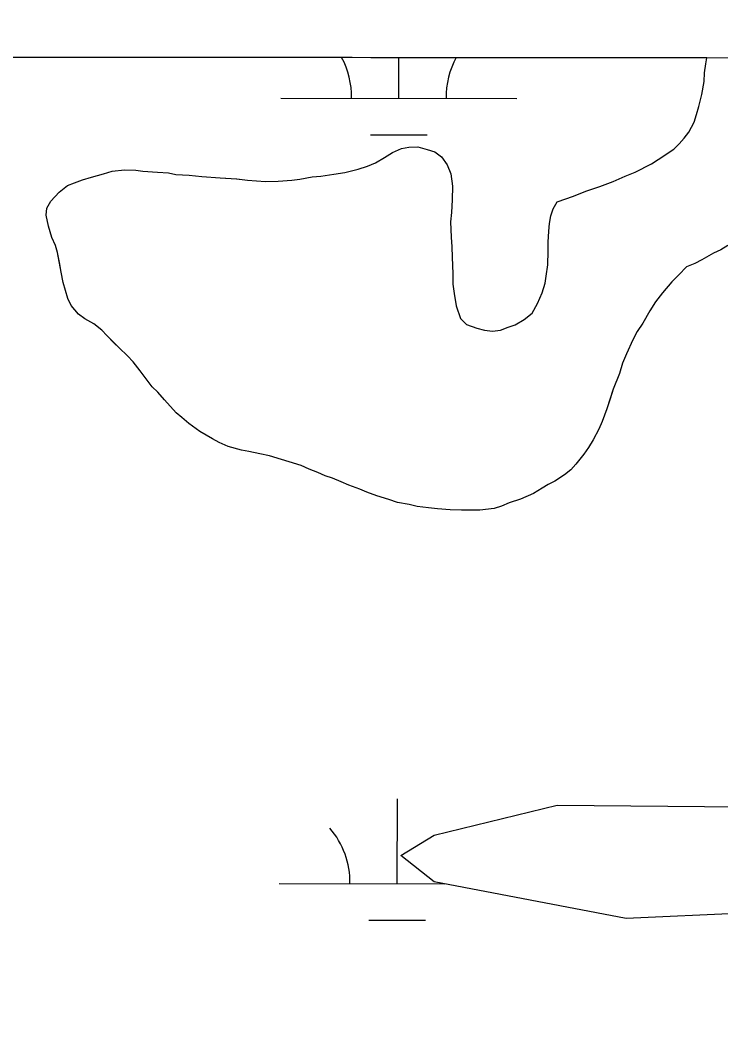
# Model space of a CAD drawing. Extents: x 3219052 to 3256913, y 800770 to 826146.
# Drawn here: x 3236615.6 to 3236912.2, y 823939.6 to 824370.1 of the extents above; entities that cross this region are included whole.
import ezdxf

# ---------------------------------------------------------------- set-up
doc = ezdxf.new("R2010")
doc.units = 0
for name, color, linetype in [('V-GRID-FRAM', 7, 'Continuous'), ('V-SITE-VEGE', 7, 'Continuous'), ('V-TOPO-SHOR', 7, 'Continuous'), ('V-WETL-SWMP', 7, 'Continuous')]:
    doc.layers.add(name, color=color, linetype=linetype)

msp = doc.modelspace()

# ---------------------------------------------------------------- linework, layer by layer
at = {"layer": 'V-GRID-FRAM'}
msp.add_lwpolyline([(3223248.62, 824370.11), (3254658.46, 824333.57), (3254645.23, 806146.92), (3223219.52, 806183.49), (3223248.62, 824370.11)], dxfattribs=at)
at = {"layer": 'V-SITE-VEGE'}
for p, q in [((3236906.27, 824354.22), (3232824.33, 824358.97)), ((3236905.9, 824351.72), (3236906.27, 824354.22)), ((3236905.32, 824347.93), (3236905.9, 824351.72)), ((3236905.13, 824344.14), (3236905.32, 824347.93)), ((3236904.15, 824338.75), (3236905.13, 824344.14)), ((3236902.97, 824333.56), (3236904.15, 824338.75)), ((3236901.98, 824330.16), (3236902.97, 824333.56)), ((3236901, 824326.97), (3236901.98, 824330.16)), ((3236898.62, 824322.77), (3236901, 824326.97)), ((3236894.65, 824317.77), (3236896.64, 824320.17)), ((3236896.64, 824320.17), (3236898.62, 824322.77)), ((3236773.17, 824314.16), (3236776.96, 824315.77)), ((3236776.96, 824315.77), (3236780.15, 824316.38)), ((3236780.15, 824316.38), (3236783.94, 824316.59)), ((3236783.94, 824316.59), (3236787.93, 824315.41)), ((3236787.93, 824315.41), (3236791.13, 824314.42)), ((3236885.69, 824311.16), (3236892.26, 824315.57)), ((3236892.26, 824315.57), (3236894.65, 824317.77)), ((3236766.01, 824309.75), (3236769.79, 824311.96)), ((3236769.79, 824311.96), (3236773.17, 824314.16)), ((3236791.13, 824314.42), (3236793.93, 824312.24)), ((3236793.93, 824312.24), (3236796.33, 824308.85)), ((3236882.91, 824309.35), (3236885.69, 824311.16)), ((3236654.51, 824306.17), (3236659.69, 824306.79)), ((3236659.69, 824306.79), (3236664.48, 824306.61)), ((3236664.48, 824306.61), (3236667.48, 824306.22)), ((3236753.06, 824305.71), (3236758.64, 824307.13)), ((3236758.64, 824307.13), (3236762.62, 824308.34)), ((3236762.62, 824308.34), (3236766.01, 824309.75)), ((3236796.33, 824308.85), (3236797.94, 824305.07)), ((3236875.94, 824305.74), (3236882.91, 824309.35)), ((3236638.57, 824301.33), (3236641.95, 824302.54)), ((3236641.95, 824302.54), (3236645.74, 824303.75)), ((3236645.74, 824303.75), (3236650.72, 824305.16)), ((3236650.72, 824305.16), (3236654.51, 824306.17)), ((3236667.48, 824306.22), (3236673.66, 824305.84)), ((3236673.66, 824305.84), (3236678.25, 824305.46)), ((3236678.25, 824305.46), (3236681.45, 824304.87)), ((3236681.45, 824304.87), (3236687.03, 824304.49)), ((3236687.03, 824304.49), (3236692.42, 824303.91)), ((3236692.42, 824303.91), (3236700.2, 824303.34)), ((3236700.2, 824303.34), (3236707.19, 824302.96)), ((3236707.19, 824302.96), (3236711.77, 824302.38)), ((3236711.77, 824302.38), (3236715.57, 824302.19)), ((3236724.74, 824302.03), (3236730.53, 824302.45)), ((3236730.53, 824302.45), (3236733.92, 824302.85)), ((3236733.92, 824302.85), (3236739.1, 824303.87)), ((3236739.1, 824303.87), (3236742.89, 824304.08)), ((3236742.89, 824304.08), (3236748.27, 824304.9)), ((3236748.27, 824304.9), (3236753.06, 824305.71)), ((3236797.94, 824305.07), (3236798.56, 824299.89)), ((3236866.57, 824301.91), (3236871.75, 824304.12)), ((3236871.75, 824304.12), (3236875.94, 824305.74)), ((3236632, 824297.32), (3236635.58, 824300.12)), ((3236635.58, 824300.12), (3236638.57, 824301.33)), ((3236715.57, 824302.19), (3236719.36, 824301.81)), ((3236719.36, 824301.81), (3236724.74, 824302.03)), ((3236798.56, 824299.89), (3236798.38, 824294.1)), ((3236855.02, 824297.69), (3236861, 824299.7)), ((3236861, 824299.7), (3236866.57, 824301.91)), ((3236628.42, 824293.52), (3236632, 824297.32)), ((3236798.38, 824294.1), (3236798.2, 824288.71)), ((3236842.87, 824293.25), (3236849.84, 824295.67)), ((3236849.84, 824295.67), (3236855.02, 824297.69)), ((3236626.45, 824287.52), (3236626.84, 824290.52)), ((3236626.84, 824290.52), (3236628.42, 824293.52)), ((3236840.29, 824287.26), (3236841.28, 824290.26)), ((3236841.28, 824290.26), (3236842.87, 824293.25)), ((3236627.46, 824282.94), (3236626.45, 824287.52)), ((3236798.2, 824288.71), (3236797.81, 824284.72)), ((3236839.71, 824284.07), (3236840.29, 824287.26)), ((3236628.87, 824278.16), (3236627.46, 824282.94)), ((3236797.81, 824284.72), (3236798.04, 824278.34)), ((3236839.13, 824276.09), (3236839.32, 824280.87)), ((3236839.32, 824280.87), (3236839.71, 824284.07)), ((3236630.48, 824274.77), (3236628.87, 824278.16)), ((3236798.04, 824278.34), (3236798.25, 824274.15)), ((3236631.29, 824271.78), (3236630.48, 824274.77)), ((3236798.25, 824274.15), (3236798.46, 824269.76)), ((3236838.97, 824266.51), (3236839.15, 824272.3)), ((3236839.15, 824272.3), (3236839.13, 824276.09)), ((3236912.16, 824272.95), (3236909.17, 824271.54)), ((3236632.91, 824263.41), (3236631.29, 824271.78)), ((3236798.46, 824269.76), (3236798.69, 824262.78)), ((3236904.19, 824268.73), (3236901.2, 824267.12)), ((3236909.17, 824271.54), (3236904.19, 824268.73)), ((3236838.19, 824261.72), (3236838.97, 824266.51)), ((3236897.62, 824265.71), (3236894.44, 824262.31)), ((3236901.2, 824267.12), (3236897.62, 824265.71)), ((3236633.73, 824259.02), (3236632.91, 824263.41)), ((3236798.69, 824262.78), (3236798.7, 824258.39)), ((3236837.8, 824258.73), (3236838.19, 824261.72)), ((3236891.46, 824259.31), (3236887.48, 824254.71)), ((3236894.44, 824262.31), (3236891.46, 824259.31)), ((3236635.74, 824252.25), (3236633.73, 824259.02)), ((3236798.7, 824258.39), (3236799.31, 824254.41)), ((3236836.61, 824254.73), (3236837.8, 824258.73)), ((3236637.15, 824249.26), (3236635.74, 824252.25)), ((3236799.31, 824254.41), (3236800.13, 824249.22)), ((3236834.64, 824250.14), (3236836.61, 824254.73)), ((3236884.51, 824250.91), (3236882.12, 824247.11)), ((3236887.48, 824254.71), (3236884.51, 824250.91)), ((3236640.16, 824245.68), (3236637.15, 824249.26)), ((3236800.13, 824249.22), (3236801.94, 824243.84)), ((3236832.26, 824246.14), (3236834.64, 824250.14)), ((3236882.12, 824247.11), (3236879.15, 824241.91)), ((3236642.95, 824243.7), (3236640.16, 824245.68)), ((3236646.75, 824241.51), (3236642.95, 824243.7)), ((3236801.94, 824243.84), (3236804.55, 824241.26)), ((3236825.09, 824241.13), (3236828.88, 824243.34)), ((3236828.88, 824243.34), (3236832.26, 824246.14)), ((3236650.15, 824238.93), (3236646.75, 824241.51)), ((3236652.16, 824236.55), (3236650.15, 824238.93)), ((3236804.55, 824241.26), (3236808.94, 824239.68)), ((3236808.94, 824239.68), (3236812.13, 824238.89)), ((3236812.13, 824238.89), (3236815.53, 824238.5)), ((3236815.53, 824238.5), (3236818.92, 824238.92)), ((3236818.92, 824238.92), (3236822.1, 824240.12)), ((3236822.1, 824240.12), (3236825.09, 824241.13)), ((3236876.77, 824238.32), (3236874.98, 824234.72)), ((3236879.15, 824241.91), (3236876.77, 824238.32)), ((3236657.36, 824231.38), (3236652.16, 824236.55)), ((3236874.98, 824234.72), (3236872.21, 824228.92)), ((3236660.96, 824228), (3236657.36, 824231.38)), ((3236663.36, 824225.41), (3236660.96, 824228)), ((3236666.37, 824221.63), (3236663.36, 824225.41)), ((3236870.63, 824224.93), (3236869.25, 824220.53)), ((3236872.21, 824228.92), (3236870.63, 824224.93)), ((3236668.37, 824218.85), (3236666.37, 824221.63)), ((3236869.25, 824220.53), (3236866.68, 824213.94)), ((3236671.38, 824214.87), (3236668.37, 824218.85)), ((3236673.78, 824212.68), (3236671.38, 824214.87)), ((3236676.59, 824209.3), (3236673.78, 824212.68)), ((3236866.68, 824213.94), (3236863.92, 824205.56)), ((3236681.59, 824203.93), (3236676.59, 824209.3)), ((3236683.99, 824201.94), (3236681.59, 824203.93)), ((3236863.92, 824205.56), (3236861.94, 824200.16)), ((3236686.99, 824199.36), (3236683.99, 824201.94)), ((3236691.59, 824195.99), (3236686.99, 824199.36)), ((3236861.94, 824200.16), (3236860.55, 824196.97)), ((3236696.99, 824192.81), (3236691.59, 824195.99)), ((3236860.55, 824196.97), (3236858.17, 824192.37)), ((3236699.79, 824191.23), (3236696.99, 824192.81)), ((3236703.58, 824189.64), (3236699.79, 824191.23)), ((3236858.17, 824192.37), (3236856.19, 824189.17)), ((3236709.17, 824188.07), (3236703.58, 824189.64)), ((3236712.37, 824187.48), (3236709.17, 824188.07)), ((3236716.96, 824186.5), (3236712.37, 824187.48)), ((3236721.15, 824185.72), (3236716.96, 824186.5)), ((3236854.2, 824186.37), (3236850.83, 824182.17)), ((3236856.19, 824189.17), (3236854.2, 824186.37)), ((3236734.53, 824181.57), (3236721.15, 824185.72)), ((3236850.83, 824182.17), (3236848.64, 824179.77)), ((3236737.93, 824179.99), (3236734.53, 824181.57)), ((3236741.52, 824178.6), (3236737.93, 824179.99)), ((3236744.72, 824177.22), (3236741.52, 824178.6)), ((3236846.06, 824177.57), (3236841.88, 824174.96)), ((3236848.64, 824179.77), (3236846.06, 824177.57)), ((3236747.72, 824176.23), (3236744.72, 824177.22)), ((3236751.51, 824174.65), (3236747.72, 824176.23)), ((3236754.71, 824173.26), (3236751.51, 824174.65)), ((3236759.3, 824171.48), (3236754.71, 824173.26)), ((3236839.09, 824173.55), (3236836.5, 824171.95)), ((3236841.88, 824174.96), (3236839.09, 824173.55)), ((3236762.3, 824170.3), (3236759.3, 824171.48)), ((3236766.49, 824168.72), (3236762.3, 824170.3)), ((3236832.92, 824169.74), (3236827.34, 824167.33)), ((3236836.5, 824171.95), (3236832.92, 824169.74)), ((3236771.68, 824167.14), (3236766.49, 824168.72)), ((3236775.28, 824165.95), (3236771.68, 824167.14)), ((3236780.27, 824164.97), (3236775.28, 824165.95)), ((3236783.66, 824164.19), (3236780.27, 824164.97)), ((3236822.56, 824165.71), (3236819.37, 824164.31)), ((3236827.34, 824167.33), (3236822.56, 824165.71)), ((3236788.45, 824163.6), (3236783.66, 824164.19)), ((3236792.24, 824163.22), (3236788.45, 824163.6)), ((3236797.63, 824162.84), (3236792.24, 824163.22)), ((3236802.42, 824162.66), (3236797.63, 824162.84)), ((3236810.2, 824162.68), (3236802.42, 824162.66)), ((3236816.18, 824163.3), (3236810.2, 824162.68)), ((3236819.37, 824164.31), (3236816.18, 824163.3)), ((3236790.83, 824025.01), (3236842.91, 824037.67)), ((3236842.91, 824037.67), (3236920.98, 824037.04)), ((3236776.76, 824016.37), (3236790.83, 824025.01)), ((3236790.77, 824005.18), (3236776.76, 824016.37)), ((3236872.1, 823989.67), (3236790.77, 824005.18)), ((3236948.53, 823993.17), (3236872.1, 823989.67))]:
    msp.add_line(p, q, dxfattribs=at)
at = {"layer": 'V-TOPO-SHOR'}
for points in [[(3236836.61, 824254.73), (3236837.8, 824258.73), (3236838.19, 824261.72), (3236838.97, 824266.51), (3236839.15, 824272.3), (3236839.13, 824276.09), (3236839.32, 824280.87), (3236839.71, 824284.07), (3236840.29, 824287.26), (3236841.28, 824290.26), (3236842.87, 824293.25), (3236849.84, 824295.67), (3236855.02, 824297.69), (3236861, 824299.7), (3236866.57, 824301.91), (3236871.75, 824304.12), (3236875.94, 824305.74), (3236882.91, 824309.35), (3236885.69, 824311.16), (3236892.26, 824315.57), (3236894.65, 824317.77), (3236896.64, 824320.17), (3236898.62, 824322.77), (3236901, 824326.97), (3236901.98, 824330.16), (3236902.97, 824333.56), (3236904.15, 824338.75), (3236905.13, 824344.14), (3236905.32, 824347.93), (3236905.9, 824351.72), (3236906.27, 824354.22)], [(3236721.15, 824185.72), (3236716.96, 824186.5), (3236712.37, 824187.48), (3236709.17, 824188.07), (3236703.58, 824189.64), (3236699.79, 824191.23), (3236696.99, 824192.81), (3236691.59, 824195.99), (3236686.99, 824199.36), (3236683.99, 824201.94), (3236681.59, 824203.93), (3236676.59, 824209.3), (3236673.78, 824212.68), (3236671.38, 824214.87), (3236668.37, 824218.85), (3236666.37, 824221.63), (3236663.36, 824225.41), (3236660.96, 824228), (3236657.36, 824231.38), (3236655.16, 824233.56), (3236652.16, 824236.55), (3236650.15, 824238.93), (3236646.75, 824241.51), (3236642.95, 824243.7), (3236640.16, 824245.68), (3236637.15, 824249.26), (3236635.74, 824252.25), (3236634.74, 824255.64), (3236633.73, 824259.02), (3236632.91, 824263.41), (3236632.1, 824267.59), (3236631.29, 824271.78), (3236630.48, 824274.77), (3236628.87, 824278.16), (3236627.46, 824282.94), (3236626.45, 824287.52), (3236626.84, 824290.52), (3236628.42, 824293.52), (3236632, 824297.32), (3236635.58, 824300.12), (3236638.57, 824301.33), (3236641.95, 824302.54), (3236645.74, 824303.75), (3236650.72, 824305.16), (3236654.51, 824306.17), (3236659.69, 824306.79), (3236664.48, 824306.61), (3236667.48, 824306.22), (3236673.66, 824305.84), (3236678.25, 824305.46), (3236681.44, 824304.87), (3236687.03, 824304.49), (3236692.42, 824303.91), (3236700.2, 824303.34), (3236707.19, 824302.96), (3236711.77, 824302.38), (3236715.57, 824302.19), (3236719.36, 824301.81), (3236724.74, 824302.03), (3236730.53, 824302.45), (3236733.92, 824302.85), (3236739.1, 824303.87), (3236742.89, 824304.08), (3236748.27, 824304.9), (3236753.06, 824305.71), (3236758.64, 824307.13), (3236762.62, 824308.34), (3236766.01, 824309.75), (3236769.79, 824311.96), (3236773.17, 824314.16), (3236776.96, 824315.77), (3236780.15, 824316.38), (3236783.94, 824316.59), (3236787.93, 824315.41), (3236791.13, 824314.42), (3236793.93, 824312.24), (3236796.33, 824308.85), (3236797.94, 824305.07), (3236798.56, 824299.89), (3236798.38, 824294.1), (3236798.2, 824288.71), (3236797.81, 824284.72), (3236798.04, 824278.34), (3236798.25, 824274.15), (3236798.46, 824269.76), (3236798.69, 824262.78), (3236798.7, 824258.39), (3236799.31, 824254.41), (3236800.13, 824249.22), (3236801.94, 824243.84), (3236804.55, 824241.26), (3236808.94, 824239.68), (3236812.13, 824238.89), (3236815.53, 824238.5), (3236818.92, 824238.92), (3236822.1, 824240.12), (3236825.09, 824241.13), (3236828.88, 824243.34), (3236832.26, 824246.14), (3236834.64, 824250.14), (3236836.61, 824254.73)], [(3236912.16, 824272.95), (3236909.17, 824271.54), (3236904.19, 824268.73), (3236901.2, 824267.12), (3236897.62, 824265.71), (3236894.44, 824262.31), (3236891.46, 824259.31), (3236887.48, 824254.71), (3236884.51, 824250.91), (3236882.12, 824247.11), (3236879.15, 824241.91), (3236876.77, 824238.32), (3236874.98, 824234.72), (3236872.21, 824228.92), (3236870.63, 824224.93), (3236869.25, 824220.53), (3236866.68, 824213.94), (3236865.29, 824209.75), (3236863.92, 824205.56), (3236861.94, 824200.16), (3236860.55, 824196.97), (3236858.17, 824192.37), (3236856.19, 824189.17), (3236854.2, 824186.37), (3236850.83, 824182.17), (3236848.64, 824179.77), (3236846.06, 824177.57), (3236841.88, 824174.96), (3236839.09, 824173.55), (3236836.5, 824171.95), (3236832.92, 824169.74), (3236827.34, 824167.33), (3236822.56, 824165.71), (3236819.37, 824164.31), (3236816.18, 824163.3), (3236810.2, 824162.68), (3236806.01, 824162.67), (3236802.42, 824162.65), (3236797.63, 824162.84), (3236792.24, 824163.22), (3236788.45, 824163.6), (3236783.66, 824164.19), (3236780.27, 824164.97), (3236775.28, 824165.95), (3236771.68, 824167.14), (3236766.49, 824168.72), (3236762.3, 824170.3), (3236759.3, 824171.48), (3236754.71, 824173.26), (3236751.51, 824174.65), (3236747.72, 824176.23), (3236744.72, 824177.22), (3236741.52, 824178.6), (3236737.93, 824179.99), (3236734.53, 824181.57), (3236721.15, 824185.72)]]:
    msp.add_lwpolyline(points, dxfattribs=at)
at = {"layer": 'V-WETL-SWMP'}
for p, q in [((3236906.27, 824354.22), (3232259.88, 824359.63)), ((3236775.86, 824337.08), (3236775.89, 824354.37)), ((3236905.9, 824351.72), (3236906.27, 824354.22)), ((3236905.32, 824347.93), (3236905.9, 824351.72)), ((3236905.13, 824344.14), (3236905.32, 824347.93)), ((3236904.15, 824338.75), (3236905.13, 824344.14)), ((3236725.86, 824337.19), (3236825.86, 824336.98)), ((3236902.97, 824333.56), (3236904.15, 824338.75)), ((3236901.99, 824330.16), (3236902.97, 824333.56)), ((3236901, 824326.97), (3236901.99, 824330.16)), ((3236898.62, 824322.77), (3236901, 824326.97)), ((3236763.82, 824321.68), (3236787.82, 824321.63)), ((3236894.65, 824317.77), (3236896.63, 824320.17)), ((3236896.63, 824320.17), (3236898.62, 824322.77)), ((3236773.17, 824314.16), (3236776.96, 824315.77)), ((3236776.96, 824315.77), (3236780.15, 824316.38)), ((3236780.15, 824316.38), (3236783.94, 824316.59)), ((3236783.94, 824316.59), (3236787.93, 824315.41)), ((3236787.93, 824315.41), (3236791.13, 824314.42)), ((3236885.69, 824311.16), (3236892.26, 824315.57)), ((3236892.26, 824315.57), (3236894.65, 824317.77)), ((3236766.01, 824309.75), (3236769.79, 824311.95)), ((3236769.79, 824311.95), (3236773.17, 824314.16)), ((3236791.13, 824314.42), (3236793.93, 824312.24)), ((3236793.93, 824312.24), (3236796.33, 824308.85)), ((3236882.91, 824309.35), (3236885.69, 824311.16)), ((3236654.51, 824306.17), (3236659.69, 824306.79)), ((3236659.69, 824306.79), (3236664.48, 824306.61)), ((3236664.48, 824306.61), (3236667.48, 824306.22)), ((3236753.06, 824305.71), (3236758.64, 824307.13)), ((3236758.64, 824307.13), (3236762.62, 824308.34)), ((3236762.62, 824308.34), (3236766.01, 824309.75)), ((3236796.33, 824308.85), (3236797.94, 824305.07)), ((3236875.94, 824305.74), (3236882.91, 824309.35)), ((3236638.57, 824301.33), (3236641.95, 824302.54)), ((3236641.95, 824302.54), (3236645.74, 824303.75)), ((3236645.74, 824303.75), (3236650.72, 824305.16)), ((3236650.72, 824305.16), (3236654.51, 824306.17)), ((3236667.48, 824306.22), (3236673.66, 824305.84)), ((3236673.66, 824305.84), (3236678.25, 824305.46)), ((3236678.25, 824305.46), (3236681.44, 824304.87)), ((3236681.44, 824304.87), (3236687.03, 824304.49)), ((3236687.03, 824304.49), (3236692.42, 824303.91)), ((3236692.42, 824303.91), (3236700.2, 824303.34)), ((3236700.2, 824303.34), (3236707.18, 824302.96)), ((3236707.18, 824302.96), (3236711.77, 824302.38)), ((3236711.77, 824302.38), (3236715.57, 824302.19)), ((3236724.74, 824302.03), (3236730.53, 824302.44)), ((3236730.53, 824302.44), (3236733.92, 824302.85)), ((3236733.92, 824302.85), (3236739.1, 824303.87)), ((3236739.1, 824303.87), (3236742.89, 824304.08)), ((3236742.89, 824304.08), (3236748.27, 824304.9)), ((3236748.27, 824304.9), (3236753.06, 824305.71)), ((3236797.94, 824305.07), (3236798.56, 824299.89)), ((3236866.57, 824301.91), (3236871.75, 824304.13)), ((3236871.75, 824304.13), (3236875.94, 824305.74)), ((3236632, 824297.32), (3236635.58, 824300.12)), ((3236635.58, 824300.12), (3236638.57, 824301.33)), ((3236715.57, 824302.19), (3236719.36, 824301.81)), ((3236719.36, 824301.81), (3236724.74, 824302.03)), ((3236798.56, 824299.89), (3236798.38, 824294.1)), ((3236855.02, 824297.69), (3236861, 824299.7)), ((3236861, 824299.7), (3236866.57, 824301.91)), ((3236628.42, 824293.52), (3236632, 824297.32)), ((3236798.38, 824294.1), (3236798.2, 824288.71)), ((3236842.87, 824293.25), (3236849.84, 824295.67)), ((3236849.84, 824295.67), (3236855.02, 824297.69)), ((3236626.45, 824287.52), (3236626.84, 824290.52)), ((3236626.84, 824290.52), (3236628.42, 824293.52)), ((3236840.29, 824287.26), (3236841.28, 824290.26)), ((3236841.28, 824290.26), (3236842.87, 824293.25)), ((3236627.46, 824282.94), (3236626.45, 824287.52)), ((3236798.2, 824288.71), (3236797.81, 824284.72)), ((3236839.71, 824284.07), (3236840.29, 824287.26)), ((3236628.87, 824278.16), (3236627.46, 824282.94)), ((3236797.81, 824284.72), (3236798.03, 824278.34)), ((3236839.13, 824276.09), (3236839.32, 824280.87)), ((3236839.32, 824280.87), (3236839.71, 824284.07)), ((3236630.48, 824274.77), (3236628.87, 824278.16)), ((3236798.03, 824278.34), (3236798.25, 824274.15)), ((3236631.29, 824271.78), (3236630.48, 824274.77)), ((3236798.25, 824274.15), (3236798.46, 824269.76)), ((3236838.97, 824266.51), (3236839.15, 824272.3)), ((3236839.15, 824272.3), (3236839.13, 824276.09)), ((3236912.16, 824272.95), (3236909.17, 824271.54)), ((3236915.14, 824274.75), (3236912.16, 824272.95)), ((3236632.91, 824263.41), (3236631.29, 824271.78)), ((3236798.46, 824269.76), (3236798.69, 824262.78)), ((3236904.19, 824268.73), (3236901.2, 824267.12)), ((3236909.17, 824271.54), (3236904.19, 824268.73)), ((3236838.19, 824261.72), (3236838.97, 824266.51)), ((3236897.62, 824265.71), (3236894.44, 824262.31)), ((3236901.2, 824267.12), (3236897.62, 824265.71)), ((3236633.73, 824259.02), (3236632.91, 824263.41)), ((3236798.69, 824262.78), (3236798.7, 824258.39)), ((3236837.8, 824258.73), (3236838.19, 824261.72)), ((3236891.46, 824259.31), (3236887.48, 824254.71)), ((3236894.44, 824262.31), (3236891.46, 824259.31)), ((3236635.74, 824252.25), (3236633.73, 824259.02)), ((3236798.7, 824258.39), (3236799.31, 824254.41)), ((3236836.61, 824254.73), (3236837.8, 824258.73)), ((3236637.15, 824249.26), (3236635.74, 824252.25)), ((3236799.31, 824254.41), (3236800.13, 824249.22)), ((3236834.64, 824250.14), (3236836.61, 824254.73)), ((3236884.5, 824250.91), (3236882.12, 824247.11)), ((3236887.48, 824254.71), (3236884.5, 824250.91)), ((3236640.16, 824245.68), (3236637.15, 824249.26)), ((3236800.13, 824249.22), (3236801.94, 824243.84)), ((3236832.26, 824246.14), (3236834.64, 824250.14)), ((3236882.12, 824247.11), (3236879.15, 824241.91)), ((3236642.95, 824243.7), (3236640.16, 824245.68)), ((3236646.75, 824241.51), (3236642.95, 824243.7)), ((3236801.94, 824243.84), (3236804.54, 824241.26)), ((3236825.09, 824241.13), (3236828.87, 824243.34)), ((3236828.87, 824243.34), (3236832.26, 824246.14)), ((3236650.15, 824238.93), (3236646.75, 824241.51)), ((3236652.16, 824236.55), (3236650.15, 824238.93)), ((3236804.54, 824241.26), (3236808.94, 824239.68)), ((3236808.94, 824239.68), (3236812.13, 824238.89)), ((3236812.13, 824238.89), (3236815.53, 824238.5)), ((3236815.53, 824238.5), (3236818.92, 824238.91)), ((3236818.92, 824238.91), (3236822.1, 824240.12)), ((3236822.1, 824240.12), (3236825.09, 824241.13)), ((3236876.77, 824238.31), (3236874.98, 824234.72)), ((3236879.15, 824241.91), (3236876.77, 824238.31)), ((3236657.36, 824231.38), (3236652.16, 824236.55)), ((3236874.98, 824234.72), (3236872.21, 824228.92)), ((3236660.96, 824228), (3236657.36, 824231.38)), ((3236663.36, 824225.41), (3236660.96, 824228)), ((3236666.37, 824221.63), (3236663.36, 824225.41)), ((3236870.63, 824224.93), (3236869.25, 824220.53)), ((3236872.21, 824228.92), (3236870.63, 824224.93)), ((3236668.37, 824218.85), (3236666.37, 824221.63)), ((3236869.25, 824220.53), (3236866.68, 824213.94)), ((3236671.38, 824214.87), (3236668.37, 824218.85)), ((3236673.78, 824212.68), (3236671.38, 824214.87)), ((3236676.59, 824209.3), (3236673.78, 824212.68)), ((3236866.68, 824213.94), (3236863.91, 824205.55)), ((3236681.59, 824203.93), (3236676.59, 824209.3)), ((3236683.99, 824201.94), (3236681.59, 824203.93)), ((3236863.91, 824205.55), (3236861.94, 824200.16)), ((3236686.99, 824199.36), (3236683.99, 824201.94)), ((3236691.59, 824195.99), (3236686.99, 824199.36)), ((3236861.94, 824200.16), (3236860.55, 824196.97)), ((3236696.99, 824192.81), (3236691.59, 824195.99)), ((3236860.55, 824196.97), (3236858.17, 824192.37)), ((3236699.79, 824191.23), (3236696.99, 824192.81)), ((3236703.58, 824189.64), (3236699.79, 824191.23)), ((3236858.17, 824192.37), (3236856.19, 824189.17)), ((3236709.17, 824188.07), (3236703.58, 824189.64)), ((3236712.37, 824187.48), (3236709.17, 824188.07)), ((3236716.96, 824186.5), (3236712.37, 824187.48)), ((3236721.15, 824185.71), (3236716.96, 824186.5)), ((3236854.2, 824186.37), (3236850.83, 824182.17)), ((3236856.19, 824189.17), (3236854.2, 824186.37)), ((3236734.53, 824181.57), (3236721.15, 824185.71)), ((3236850.83, 824182.17), (3236848.64, 824179.77)), ((3236737.93, 824179.99), (3236734.53, 824181.57)), ((3236741.52, 824178.6), (3236737.93, 824179.99)), ((3236744.72, 824177.22), (3236741.52, 824178.6)), ((3236846.06, 824177.57), (3236841.88, 824174.96)), ((3236848.64, 824179.77), (3236846.06, 824177.57)), ((3236747.72, 824176.23), (3236744.72, 824177.22)), ((3236751.51, 824174.65), (3236747.72, 824176.23)), ((3236754.71, 824173.26), (3236751.51, 824174.65)), ((3236759.3, 824171.48), (3236754.71, 824173.26)), ((3236839.09, 824173.55), (3236836.5, 824171.95)), ((3236841.88, 824174.96), (3236839.09, 824173.55)), ((3236762.3, 824170.3), (3236759.3, 824171.48)), ((3236766.49, 824168.71), (3236762.3, 824170.3)), ((3236832.92, 824169.74), (3236827.34, 824167.33)), ((3236836.5, 824171.95), (3236832.92, 824169.74)), ((3236771.68, 824167.14), (3236766.49, 824168.71)), ((3236775.28, 824165.95), (3236771.68, 824167.14)), ((3236780.27, 824164.97), (3236775.28, 824165.95)), ((3236783.66, 824164.19), (3236780.27, 824164.97)), ((3236822.56, 824165.72), (3236819.37, 824164.31)), ((3236827.34, 824167.33), (3236822.56, 824165.72)), ((3236788.45, 824163.6), (3236783.66, 824164.19)), ((3236792.24, 824163.22), (3236788.45, 824163.6)), ((3236797.63, 824162.84), (3236792.24, 824163.22)), ((3236802.42, 824162.65), (3236797.63, 824162.84)), ((3236810.2, 824162.68), (3236802.42, 824162.65)), ((3236816.18, 824163.3), (3236810.2, 824162.68)), ((3236819.37, 824164.31), (3236816.18, 824163.3)), ((3236775.16, 824004.41), (3236775.23, 824040.41)), ((3236790.83, 824025.01), (3236842.91, 824037.67)), ((3236842.91, 824037.67), (3236920.98, 824037.04)), ((3236776.76, 824016.37), (3236790.83, 824025.01)), ((3236790.77, 824005.18), (3236776.76, 824016.37)), ((3236725.16, 824004.51), (3236795.04, 824004.37)), ((3236872.1, 823989.67), (3236790.77, 824005.18)), ((3236948.53, 823993.17), (3236872.1, 823989.67)), ((3236763.13, 823989), (3236787.13, 823988.95))]:
    msp.add_line(p, q, dxfattribs=at)
for centre, start, end in [((3236720.61, 824337.67), 359.1081, 28.3391), ((3236831.1, 824337.44), 151.337, 180.6517), ((3236719.92, 824005), 359.1081, 40.6518)]:
    msp.add_arc(centre, 35.25, start, end, dxfattribs=at)

doc.saveas('drawing.dxf')
